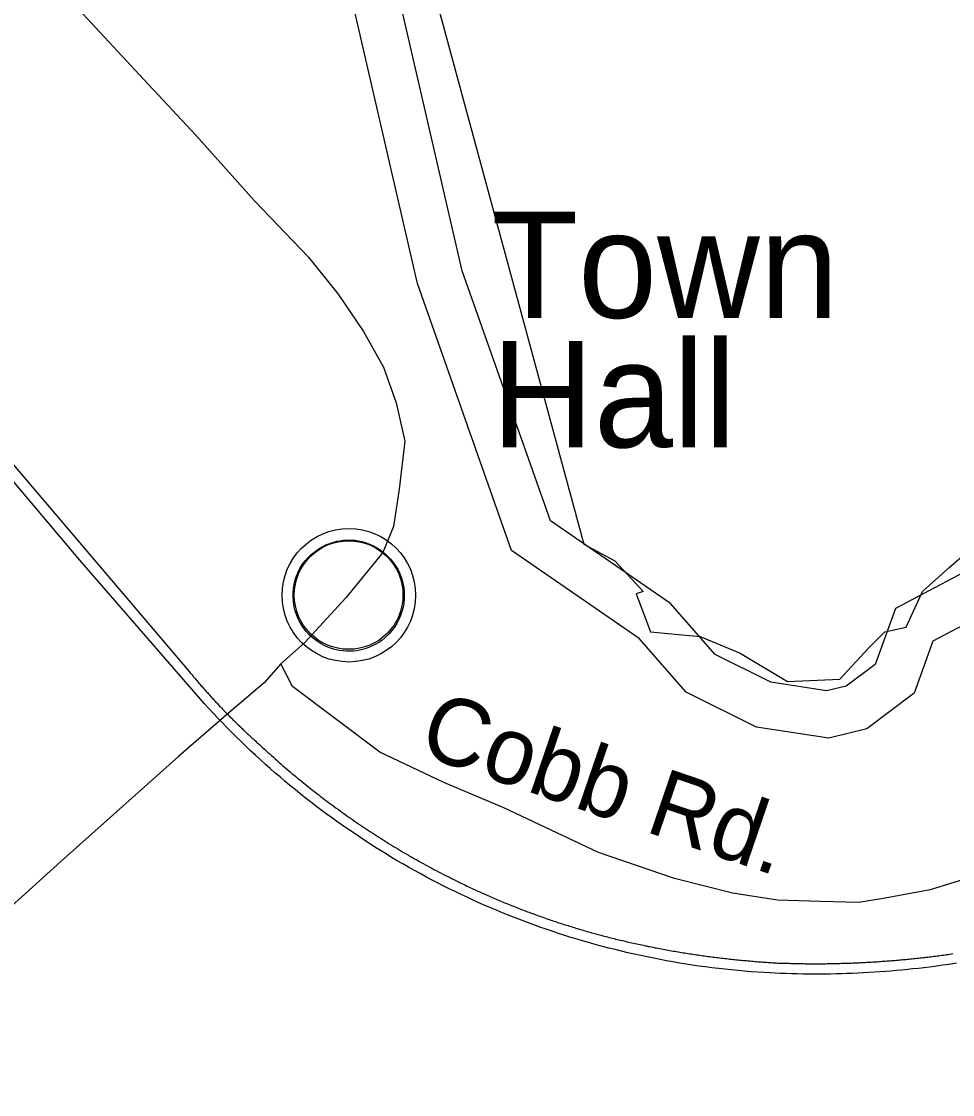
# Model space of a CAD drawing. Extents: x 1364363 to 1407445, y 538563 to 573342.
# Drawn here: x 1380989 to 1382303, y 546349 to 547864 of the extents above; entities that cross this region are included whole.
import ezdxf

# ---------------------------------------------------------------- set-up
doc = ezdxf.new("R2010")
doc.units = 0
for name, color, linetype in [('Exist Civil Demographics Community CELL', 7, 'Continuous'), ('Exist Civil Government Building Footprint Label', 7, 'Continuous'), ('Exist Hydrographic Buffer Line', 7, 'Continuous'), ('Exist Hydrographic Creek Double Shore', 7, 'Continuous'), ('Exist Hydrographic Island Shore', 7, 'Continuous'), ('Exist Railroad Mainline', 7, 'Continuous'), ('Exist Railroad Siding', 7, 'Continuous'), ('Exist Road Secondary Type 51 Attributed', 7, 'Continuous'), ('Exist Road Secondary Type 51 Label', 7, 'Continuous')]:
    doc.layers.add(name, color=color, linetype=linetype)

msp = doc.modelspace()

# ---------------------------------------------------------------- linework, layer by layer
at = {"layer": 'Exist Civil Demographics Community CELL'}
msp.add_lwpolyline([(1381373.3, 547066.5), (1381374.3, 547072.1), (1381376, 547078.6), (1381379, 547085.8), (1381381.9, 547091.6), (1381385.2, 547097.3), (1381389, 547102.4), (1381392.9, 547106.8), (1381397.5, 547111.4), (1381403.1, 547116), (1381408.5, 547119.6), (1381413.4, 547122.5), (1381418.4, 547125), (1381423.9, 547127.3), (1381429.5, 547129.1), (1381433.8, 547130.2), (1381438.7, 547131), (1381442.8, 547131.7), (1381449.2, 547132), (1381453.6, 547131.8), (1381459.3, 547131.6), (1381464.2, 547130.9), (1381469.1, 547129.9), (1381474.1, 547128.5), (1381479.3, 547126.5), (1381485.9, 547123.6), (1381492.2, 547120.1), (1381497.2, 547116.6), (1381502.4, 547112.5), (1381505.7, 547109.4), (1381509.8, 547105), (1381513.7, 547100.3), (1381516.8, 547095.7), (1381519.9, 547090.7), (1381522.4, 547085.6), (1381524.4, 547080.6), (1381526, 547075.5), (1381527.2, 547071), (1381528.3, 547064.9), (1381529, 547060.2), (1381529.2, 547054.2), (1381529, 547048.4), (1381528.5, 547042.7), (1381527.5, 547037.2), (1381525.9, 547031.1), (1381524, 547025.2), (1381521.7, 547020.2), (1381518.6, 547014.2), (1381515.3, 547008.9), (1381511.8, 547004.2), (1381507.6, 546999.4), (1381502.3, 546994.5), (1381497.3, 546990.3), (1381492.3, 546986.9), (1381488, 546984.4), (1381481.1, 546981.2), (1381474, 546978.4), (1381468.1, 546977), (1381461.5, 546975.7), (1381457, 546975.2), (1381452.5, 546974.9), (1381446.9, 546974.9), (1381442.7, 546975.4), (1381437, 546976.1), (1381431.1, 546977.4), (1381426.5, 546978.7), (1381421.4, 546980.6), (1381416.8, 546982.6), (1381412.8, 546984.8), (1381406, 546988.9), (1381400.5, 546993.2), (1381395.5, 546997.6), (1381391.1, 547002.5), (1381387.9, 547006.5), (1381384.9, 547010.6), (1381380.8, 547017.7), (1381379.1, 547021.3), (1381377.4, 547025.3), (1381374.8, 547033.5), (1381373.3, 547040.5), (1381372.6, 547045.7), (1381372.3, 547052), (1381372.2, 547056.7), (1381372.7, 547063.2)], close=True, dxfattribs=at)
for centre, radius in [((1381450.9, 547054), 94.3), ((1381450.6, 547054.3), 76.7)]:
    msp.add_circle(centre, radius, dxfattribs=at)
at = {"layer": 'Exist Hydrographic Buffer Line'}
msp.add_lwpolyline([(1383249.8, 547141), (1383032.8, 547196.3), (1382665.7, 547215.8), (1382437.7, 547170.9), (1382359.8, 547107.8), (1382222.7, 547035.4), (1382194, 546956.3), (1382153.3, 546925.8), (1382125.5, 546918.9), (1382046.8, 546931), (1381968, 546970.2), (1381904.9, 547042.3), (1381735.4, 547159), (1381611, 547512.4), (1381440.1, 548253.9), (1381372.5, 548344.2), (1381209.2, 548705.8), (1381131.5, 549018.8), (1381118.6, 549039.5), (1381068.2, 549225.3)], dxfattribs=at)
at = {"layer": 'Exist Hydrographic Creek Double Shore'}
msp.add_lwpolyline([(1383131.6, 547103.4), (1383022.9, 547131.1), (1382670.3, 547149.8), (1382466.3, 547109.7), (1382396.1, 547052.8), (1382275.7, 546989.2), (1382249, 546915.6), (1382182.1, 546865.4), (1382128.6, 546852), (1382026.7, 546867.7), (1381927.1, 546917.2), (1381860.9, 546993), (1381680.6, 547117.1), (1381547.9, 547494.1), (1381379.3, 548225.7), (1381315.6, 548310.6), (1381146.9, 548684.2), (1381070.3, 548992.9), (1381057.3, 549013.8), (1381003.6, 549236.6)], dxfattribs=at)
msp.add_lwpolyline([(1383131.6, 547103.4), (1383022.9, 547131.1), (1382670.3, 547149.8), (1382466.3, 547109.7), (1382396.1, 547052.8), (1382275.7, 546989.2), (1382249, 546915.6), (1382182.1, 546865.4), (1382128.6, 546852), (1382026.7, 546867.7), (1381927.1, 546917.2), (1381860.9, 546993), (1381680.6, 547117.1), (1381547.9, 547494.1), (1381379.3, 548225.7), (1381315.6, 548310.6), (1381146.9, 548684.2), (1381070.3, 548992.9), (1381057.3, 549013.8), (1381003.6, 549236.6)], dxfattribs=at)
at = {"layer": 'Exist Hydrographic Island Shore'}
msp.add_lwpolyline([(1381451.7, 548346.9), (1381782.9, 547126.2), (1381826.4, 547102.8), (1381866.5, 547059.3), (1381856.5, 547055.9), (1381876.6, 547002.4), (1381946.8, 546995.7), (1382003.6, 546972.3), (1382070.5, 546932.1), (1382144.1, 546935.5), (1382184.2, 546979), (1382207.6, 547002.4), (1382237.7, 547009.1), (1382261.1, 547059.3), (1382297.9, 547092.7), (1382348.1, 547136.2)], dxfattribs=at)
at = {"layer": 'Exist Railroad Mainline'}
for points in [[(1381235.1, 546914.3), (1381070.9, 547103.6), (1380761.8, 547470), (1380338.5, 547968.9), (1380018.2, 548346.9), (1379659.7, 548768), (1379519.7, 548935.3)], [(1382037.2, 546521.1), (1382028, 546521.6), (1382018.8, 546522.3), (1382009.6, 546523.1), (1382000.4, 546523.9), (1381991.2, 546524.8), (1381981.8, 546525.7), (1381972.7, 546526.8), (1381963.5, 546527.9), (1381954.4, 546529.1), (1381945.1, 546530.3), (1381936, 546531.7), (1381926.9, 546533.1), (1381917.7, 546534.5), (1381908.5, 546536.1), (1381899.4, 546537.8), (1381890.4, 546539.4), (1381881.3, 546541.2), (1381872.1, 546543.1), (1381863.1, 546545), (1381854, 546547), (1381845, 546549), (1381836, 546551.1), (1381827, 546553.4), (1381818, 546555.6), (1381809, 546558), (1381800.2, 546560.4), (1381791.2, 546562.9), (1381782.2, 546565.5), (1381773.4, 546568.1), (1381764.5, 546570.7), (1381755.8, 546573.6), (1381746.8, 546576.4), (1381738.1, 546579.3), (1381729.4, 546582.3), (1381720.6, 546585.4), (1381711.9, 546588.5), (1381703.2, 546591.7), (1381694.5, 546594.9), (1381685.8, 546598.3), (1381677.2, 546601.7), (1381668.6, 546605.1), (1381660.1, 546608.7), (1381651.5, 546612.3), (1381643, 546616), (1381634.6, 546619.7), (1381626.2, 546623.5), (1381617.8, 546627.4), (1381609.4, 546631.3), (1381601, 546635.4), (1381592.6, 546639.4), (1381584.3, 546643.6), (1381576.1, 546647.7), (1381567.8, 546652), (1381559.7, 546656.4), (1381551.6, 546660.8), (1381543.5, 546665.3), (1381535.3, 546669.8), (1381527.3, 546674.4), (1381519.3, 546679.1), (1381511.3, 546683.8), (1381503.5, 546688.6), (1381495.5, 546693.5), (1381487.8, 546698.4), (1381479.9, 546703.4), (1381472.1, 546708.4), (1381464.4, 546713.5), (1381456.8, 546718.7), (1381449, 546723.9), (1381441.5, 546729.2), (1381433.8, 546734.5), (1381426.4, 546740), (1381418.9, 546745.4), (1381411.5, 546750.9), (1381404, 546756.5), (1381396.7, 546762.2), (1381389.3, 546767.9), (1381382.2, 546773.6), (1381375, 546779.4), (1381367.7, 546785.3), (1381360.6, 546791.3), (1381353.7, 546797.3), (1381346.6, 546803.3), (1381339.6, 546809.4), (1381332.7, 546815.6), (1381325.9, 546821.8), (1381319, 546828.1), (1381312.2, 546834.4), (1381305.5, 546840.7), (1381298.9, 546847.2), (1381292.2, 546853.7), (1381285.6, 546860.2), (1381279.1, 546866.7), (1381272.8, 546873.4), (1381266.2, 546880.1), (1381260, 546886.9), (1381253.6, 546893.6), (1381247.3, 546900.5), (1381241.3, 546907.4), (1381235.1, 546914.3)], [(1382309.1, 546534.2), (1382301.4, 546533), (1382293.7, 546531.9), (1382286, 546530.8), (1382278.2, 546529.7), (1382270.7, 546528.8), (1382262.9, 546527.8), (1382255.2, 546527), (1382247.4, 546526.1), (1382239.6, 546525.3), (1382231.9, 546524.5), (1382224.1, 546523.8), (1382216.4, 546523.1), (1382208.5, 546522.5), (1382200.7, 546521.9), (1382193, 546521.4), (1382185.2, 546521), (1382177.5, 546520.5), (1382169.7, 546520.1), (1382161.9, 546519.8), (1382154.1, 546519.6), (1382146.4, 546519.3), (1382138.5, 546519.1), (1382130.7, 546519), (1382123, 546518.9), (1382115.1, 546518.8), (1382107.3, 546518.9), (1382099.6, 546518.9), (1382091.7, 546519), (1382084, 546519.1), (1382076.3, 546519.3), (1382068.4, 546519.6), (1382060.6, 546519.9), (1382052.9, 546520.2), (1382045.1, 546520.6), (1382037.2, 546521.1)]]:
    msp.add_lwpolyline(points, dxfattribs=at)
at = {"layer": 'Exist Railroad Siding'}
for points in [[(1379422.2, 549074.9), (1379541.6, 548930.4), (1379683.9, 548762.6), (1379890.1, 548518.7), (1380600.1, 547681.6), (1381225.6, 546946.1)], [(1381225.6, 546946.1), (1381226.6, 546945), (1381227.7, 546943.7), (1381228.5, 546942.7), (1381229.5, 546941.4), (1381230.5, 546940.3), (1381231.3, 546939.1), (1381232.4, 546938), (1381233.4, 546936.8), (1381234.4, 546935.7), (1381235.2, 546934.6), (1381236.3, 546933.4), (1381237.3, 546932.2), (1381238.2, 546931.1), (1381239.2, 546929.9), (1381240.3, 546928.8), (1381241.1, 546927.7), (1381242.1, 546926.6), (1381243.1, 546925.4), (1381244.2, 546924.2), (1381245.1, 546923.1), (1381246.1, 546922), (1381247.1, 546920.9), (1381248.2, 546919.7), (1381249.1, 546918.6), (1381250.1, 546917.5), (1381251.1, 546916.4), (1381252.2, 546915.3), (1381253.1, 546914.1), (1381254.1, 546913.1), (1381255.1, 546911.9), (1381256.2, 546910.8), (1381257.1, 546909.7), (1381258.1, 546908.6), (1381259.1, 546907.5), (1381260.3, 546906.4), (1381261.3, 546905.2), (1381262.2, 546904.2), (1381263.2, 546903.1), (1381264.3, 546901.9), (1381265.4, 546900.9), (1381266.4, 546899.7), (1381267.3, 546898.7), (1381268.4, 546897.5), (1381269.5, 546896.5), (1381270.5, 546895.4), (1381271.5, 546894.3), (1381272.5, 546893.2), (1381273.6, 546892.1), (1381274.6, 546891.1), (1381275.7, 546890), (1381276.8, 546888.9), (1381277.8, 546887.8), (1381278.9, 546886.8), (1381279.8, 546885.7), (1381281, 546884.6), (1381282, 546883.5), (1381283, 546882.4), (1381284.1, 546881.4), (1381285.2, 546880.3), (1381286.3, 546879.2), (1381287.2, 546878.2), (1381288.4, 546877.1), (1381289.5, 546876.1), (1381290.5, 546875), (1381291.6, 546874), (1381292.7, 546872.9), (1381293.8, 546871.9), (1381294.7, 546870.8), (1381295.8, 546869.8), (1381297, 546868.7), (1381298, 546867.7), (1381299.1, 546866.6), (1381300.2, 546865.6), (1381301.3, 546864.6), (1381302.4, 546863.5), (1381303.5, 546862.5), (1381304.7, 546861.4), (1381305.6, 546860.4), (1381306.7, 546859.4), (1381307.8, 546858.4), (1381309, 546857.3), (1381310, 546856.3), (1381311.1, 546855.2), (1381312.2, 546854.3), (1381313.4, 546853.2), (1381314.5, 546852.2), (1381315.6, 546851.2), (1381316.8, 546850.2), (1381317.9, 546849.2), (1381318.9, 546848.2), (1381320, 546847.1), (1381321.2, 546846.1), (1381322.3, 546845.1), (1381323.4, 546844.1), (1381324.5, 546843.1), (1381325.7, 546842.1), (1381326.8, 546841.1), (1381327.9, 546840.1), (1381329, 546839.1)], [(1381329, 546839.1), (1381331.6, 546836.8), (1381334.1, 546834.4), (1381336.6, 546832.1), (1381339.2, 546829.8), (1381341.9, 546827.5), (1381344.3, 546825.1), (1381347, 546822.8), (1381349.7, 546820.5), (1381352.1, 546818.2), (1381354.8, 546815.9), (1381357.4, 546813.7), (1381360, 546811.4), (1381362.6, 546809.1), (1381365.2, 546806.9), (1381367.9, 546804.7), (1381370.6, 546802.4), (1381373.2, 546800.2), (1381375.9, 546797.9), (1381378.5, 546795.7), (1381381.2, 546793.6), (1381383.9, 546791.4), (1381386.7, 546789.2), (1381389.2, 546787), (1381392, 546784.8), (1381394.8, 546782.6), (1381397.3, 546780.5), (1381400.1, 546778.3), (1381402.9, 546776.2), (1381405.6, 546774), (1381408.4, 546771.9), (1381411.1, 546769.8), (1381413.8, 546767.7), (1381416.6, 546765.6), (1381419.4, 546763.5), (1381422.1, 546761.4), (1381424.9, 546759.4), (1381427.6, 546757.3), (1381430.5, 546755.2), (1381433.2, 546753.2), (1381436.1, 546751.2), (1381438.9, 546749.1), (1381441.7, 546747.1), (1381444.5, 546745.1), (1381447.4, 546743.1), (1381450.1, 546741.1), (1381453, 546739.1), (1381455.9, 546737.1), (1381458.7, 546735.1), (1381461.6, 546733.2), (1381464.4, 546731.2), (1381467.3, 546729.3), (1381470.1, 546727.3), (1381473, 546725.4), (1381476, 546723.5), (1381478.8, 546721.6), (1381481.7, 546719.7), (1381484.6, 546717.8), (1381487.5, 546715.9), (1381490.5, 546714), (1381493.4, 546712.1), (1381496.3, 546710.3), (1381499.2, 546708.4), (1381502.1, 546706.6), (1381505.1, 546704.7), (1381508, 546702.9), (1381511, 546701.1), (1381514, 546699.3), (1381516.9, 546697.5), (1381519.9, 546695.8), (1381522.8, 546693.9), (1381525.9, 546692.2), (1381528.9, 546690.4), (1381531.8, 546688.7), (1381534.9, 546687), (1381537.9, 546685.2), (1381540.9, 546683.5), (1381543.8, 546681.8), (1381546.9, 546680.1), (1381549.9, 546678.4), (1381552.9, 546676.7), (1381556, 546675), (1381559, 546673.3), (1381562, 546671.6), (1381565.2, 546670), (1381568.1, 546668.4), (1381571.1, 546666.7), (1381574.3, 546665.1), (1381577.3, 546663.5), (1381580.3, 546661.9), (1381583.5, 546660.2), (1381586.5, 546658.7), (1381589.7, 546657.1), (1381592.8, 546655.6), (1381595.7, 546654), (1381598.9, 546652.4), (1381602, 546650.9), (1381605.2, 546649.4), (1381608.2, 546647.8), (1381611.4, 546646.3)], [(1381611.4, 546646.3), (1381613.5, 546645.3), (1381615.5, 546644.3), (1381617.7, 546643.3), (1381619.7, 546642.3), (1381621.9, 546641.3), (1381624, 546640.3), (1381626, 546639.4), (1381628.1, 546638.4), (1381630.3, 546637.4), (1381632.3, 546636.5), (1381634.5, 546635.5), (1381636.6, 546634.5), (1381638.8, 546633.6), (1381640.8, 546632.6), (1381643, 546631.7), (1381645.1, 546630.8), (1381647.3, 546629.8), (1381649.3, 546628.9), (1381651.5, 546627.9), (1381653.7, 546627), (1381655.7, 546626), (1381657.9, 546625.2), (1381660, 546624.3), (1381662.2, 546623.4), (1381664.4, 546622.5), (1381666.5, 546621.5), (1381668.6, 546620.7), (1381670.8, 546619.7), (1381672.9, 546618.9), (1381675.1, 546618), (1381677.2, 546617.1), (1381679.4, 546616.3), (1381681.5, 546615.4), (1381683.8, 546614.6), (1381685.8, 546613.7), (1381688, 546612.8), (1381690.2, 546612), (1381692.4, 546611.1), (1381694.5, 546610.3), (1381696.6, 546609.5), (1381698.9, 546608.6), (1381701, 546607.8), (1381703.3, 546607), (1381705.3, 546606.2), (1381707.5, 546605.4), (1381709.7, 546604.6), (1381711.9, 546603.8), (1381714.1, 546603), (1381716.3, 546602.2), (1381718.5, 546601.4), (1381720.6, 546600.6), (1381722.9, 546599.8), (1381725, 546599.1), (1381727.3, 546598.3), (1381729.5, 546597.5), (1381731.7, 546596.7), (1381733.8, 546596), (1381736, 546595.2), (1381738.2, 546594.5), (1381740.4, 546593.8), (1381742.6, 546593), (1381744.9, 546592.3), (1381746.9, 546591.5), (1381749.2, 546590.9), (1381751.5, 546590.1), (1381753.6, 546589.4), (1381755.9, 546588.7), (1381758.1, 546588), (1381760.4, 546587.3), (1381762.5, 546586.6), (1381764.8, 546586), (1381767, 546585.2), (1381769.3, 546584.6), (1381771.4, 546583.9), (1381773.6, 546583.2), (1381775.9, 546582.5), (1381778.1, 546581.9), (1381780.4, 546581.2), (1381782.6, 546580.6), (1381784.8, 546579.9), (1381787, 546579.2), (1381789.3, 546578.6), (1381791.5, 546578), (1381793.7, 546577.4), (1381796, 546576.7), (1381798.2, 546576.1), (1381800.5, 546575.5), (1381802.7, 546574.9), (1381805, 546574.3), (1381807.2, 546573.7), (1381809.5, 546573), (1381811.7, 546572.5), (1381814, 546571.9), (1381816.3, 546571.3), (1381818.5, 546570.7), (1381820.8, 546570.2), (1381823, 546569.6), (1381825.3, 546569), (1381827.5, 546568.4)], [(1381827.5, 546568.4), (1381829.8, 546567.9), (1381832.1, 546567.4), (1381834.4, 546566.8), (1381836.8, 546566.2), (1381839, 546565.7), (1381841.4, 546565.2), (1381843.6, 546564.6), (1381846, 546564.1), (1381848.2, 546563.6), (1381850.6, 546563), (1381852.9, 546562.6), (1381855.2, 546562.1), (1381857.5, 546561.6), (1381859.8, 546561), (1381862.1, 546560.6), (1381864.5, 546560.1), (1381866.9, 546559.6), (1381869.2, 546559), (1381871.5, 546558.6), (1381873.8, 546558.1), (1381876.1, 546557.7), (1381878.5, 546557.2), (1381880.7, 546556.7), (1381883.1, 546556.2), (1381885.5, 546555.8), (1381887.7, 546555.4), (1381890.1, 546554.9), (1381892.3, 546554.5), (1381894.8, 546554.1), (1381897.2, 546553.6), (1381899.5, 546553.2), (1381901.8, 546552.7), (1381904.1, 546552.4), (1381906.5, 546551.9), (1381908.7, 546551.5), (1381911.1, 546551.1), (1381913.5, 546550.7), (1381915.7, 546550.3), (1381918.2, 546549.9), (1381920.5, 546549.6), (1381922.9, 546549.1), (1381925.1, 546548.7), (1381927.5, 546548.4), (1381929.9, 546548.1), (1381932.2, 546547.7), (1381934.5, 546547.3), (1381936.8, 546547), (1381939.3, 546546.6), (1381941.6, 546546.2), (1381944, 546545.9), (1381946.3, 546545.6), (1381948.6, 546545.3), (1381951, 546544.9), (1381953.3, 546544.5), (1381955.8, 546544.2), (1381958.1, 546543.9), (1381960.4, 546543.6), (1381962.8, 546543.3), (1381965.1, 546543), (1381967.5, 546542.7), (1381969.8, 546542.4), (1381972.1, 546542.1), (1381974.5, 546541.8), (1381976.9, 546541.6), (1381979.3, 546541.3), (1381981.6, 546541), (1381984, 546540.7), (1381986.3, 546540.4), (1381988.7, 546540.2), (1381991, 546539.9), (1381993.4, 546539.7), (1381995.8, 546539.4), (1381998.1, 546539.2), (1382000.5, 546539), (1382002.9, 546538.7), (1382005.2, 546538.5), (1382007.7, 546538.3), (1382010, 546538.1), (1382012.4, 546537.9), (1382014.6, 546537.6), (1382017, 546537.4), (1382019.4, 546537.3), (1382021.7, 546537), (1382024.1, 546536.8), (1382026.5, 546536.6), (1382028.9, 546536.4), (1382031.3, 546536.2), (1382033.6, 546536.1), (1382036, 546535.9), (1382038.3, 546535.8), (1382040.8, 546535.6), (1382043.1, 546535.4), (1382045.5, 546535.3), (1382047.9, 546535.1), (1382050.2, 546535), (1382052.5, 546534.9), (1382054.8, 546534.8), (1382057.3, 546534.5), (1382059.7, 546534.4)], [(1382059.7, 546534.4), (1382061.9, 546534.4), (1382064.2, 546534.3), (1382066.4, 546534.2), (1382068.5, 546534.2), (1382070.7, 546534.1), (1382073, 546534.1), (1382075.2, 546534), (1382077.5, 546533.9), (1382079.6, 546533.9), (1382081.9, 546533.8), (1382084.2, 546533.8), (1382086.4, 546533.7), (1382088.7, 546533.7), (1382090.7, 546533.7), (1382093, 546533.7), (1382095.2, 546533.6), (1382097.5, 546533.6), (1382099.6, 546533.6), (1382101.9, 546533.6), (1382104.2, 546533.6), (1382106.4, 546533.6), (1382108.7, 546533.6), (1382110.7, 546533.6), (1382113, 546533.6), (1382115.2, 546533.6), (1382117.5, 546533.6), (1382119.7, 546533.6), (1382121.9, 546533.6), (1382124.1, 546533.6), (1382126.4, 546533.7), (1382128.7, 546533.7), (1382130.9, 546533.7), (1382133, 546533.8), (1382135.2, 546533.8), (1382137.5, 546533.9), (1382139.7, 546533.9), (1382141.9, 546534), (1382144.1, 546534), (1382146.4, 546534.1), (1382148.6, 546534.1), (1382150.9, 546534.2), (1382153, 546534.3), (1382155.2, 546534.4), (1382157.5, 546534.4), (1382159.7, 546534.5), (1382161.9, 546534.6), (1382164.1, 546534.7), (1382166.4, 546534.8), (1382168.6, 546534.9), (1382170.9, 546535), (1382173, 546535.1), (1382175.2, 546535.2), (1382177.5, 546535.3), (1382179.7, 546535.4), (1382181.9, 546535.6), (1382184.1, 546535.6), (1382186.4, 546535.8), (1382188.6, 546535.9), (1382190.8, 546536.1), (1382193, 546536.2), (1382195.3, 546536.3), (1382197.4, 546536.4), (1382199.6, 546536.6), (1382201.9, 546536.7), (1382204.1, 546537), (1382206.4, 546537.1), (1382208.5, 546537.3), (1382210.8, 546537.4), (1382213, 546537.6), (1382215.3, 546537.8), (1382217.3, 546537.9), (1382219.6, 546538.1), (1382221.9, 546538.2), (1382224.1, 546538.4), (1382226.3, 546538.6), (1382228.5, 546538.9), (1382230.8, 546539.1), (1382232.9, 546539.3), (1382235.1, 546539.4), (1382237.3, 546539.6), (1382239.6, 546539.9), (1382241.7, 546540.1), (1382244, 546540.3), (1382246.3, 546540.5), (1382248.4, 546540.7), (1382250.7, 546541), (1382252.9, 546541.2), (1382255, 546541.4), (1382257.2, 546541.7), (1382259.5, 546541.9), (1382261.7, 546542.2), (1382263.9, 546542.4), (1382266.1, 546542.7), (1382268.4, 546543), (1382270.5, 546543.2), (1382272.7, 546543.5), (1382275, 546543.8), (1382277.1, 546544), (1382279.4, 546544.3)], [(1382279.4, 546544.3), (1382281.6, 546544.6), (1382283.9, 546544.9), (1382286, 546545.2), (1382288.3, 546545.5), (1382290.5, 546545.8), (1382292.8, 546546.1), (1382295, 546546.4), (1382297.2, 546546.7), (1382299.4, 546547.1), (1382301.6, 546547.4), (1382303.9, 546547.8)]]:
    msp.add_lwpolyline(points, dxfattribs=at)
at = {"layer": 'Exist Road Secondary Type 51 Attributed'}
for points in [[(1380481.3, 548439.1), (1380631.8, 548309.8), (1380693, 548256.5), (1380928.1, 548033.7), (1381155, 547789.4), (1381234.9, 547704), (1381317.9, 547610.9), (1381393.8, 547531.4), (1381435.8, 547479.1), (1381471.8, 547426.7), (1381499.8, 547376.3), (1381517.8, 547325.8), (1381529.8, 547271.5), (1381521.8, 547203.7), (1381513.8, 547151.3), (1381498.8, 547114.4), (1381446.8, 547050.4), (1381388.4, 546986.7), (1381354.9, 546957.3)], [(1383160.9, 547241.9), (1383059.6, 547082.8), (1383011.8, 547008.8), (1382977, 546969.7), (1382921.9, 546925.6), (1382852.2, 546891.9), (1382677.4, 546812.6), (1382500.3, 546725.9), (1382347.4, 546661.3), (1382271.7, 546637.8), (1382208.2, 546626), (1382171.1, 546620.2), (1382116.6, 546621.6), (1382056, 546623.1), (1381992.5, 546633.4), (1381910.7, 546654), (1381803.3, 546690.7), (1381669.7, 546753.7), (1381584.8, 546789.6), (1381494.8, 546832.2), (1381371.4, 546925.3), (1381354.9, 546957.3)], [(1381354.9, 546957.3), (1381331.4, 546930.2), (1381281.3, 546888), (1381210.4, 546826.4), (1381044, 546677.7), (1380944, 546587.6), (1380782, 546427.2), (1380689.8, 546375.4), (1380636.6, 546348.8)]]:
    msp.add_lwpolyline(points, dxfattribs=at)

# ---------------------------------------------------------------- texts
at = {"layer": 'Exist Civil Government Building Footprint Label'}
for s, p in [('Town', (1381652.1, 547445.8)), ('Hall', (1381652.1, 547263))]:
    msp.add_text(s, height=150, dxfattribs=at).set_placement(p)
at = {"layer": 'Exist Road Secondary Type 51 Label'}
msp.add_text('Cobb Rd.', height=95, rotation=341.1387, dxfattribs=at).set_placement((1381546, 546830.6))

doc.saveas('drawing.dxf')
